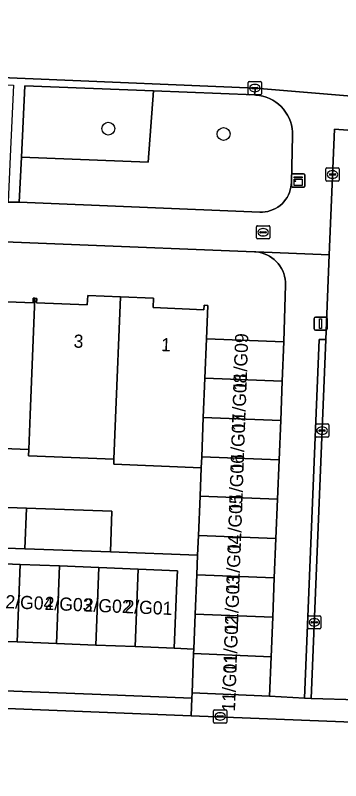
# Model space of a CAD drawing. Extents: x 161354 to 162026, y 386504 to 387460.
# Drawn here: x 161826.1 to 161850.8, y 386584.3 to 386642.5 of the extents above; entities that cross this region are included whole.
import ezdxf

# ---------------------------------------------------------------- set-up
doc = ezdxf.new("R2010")
doc.units = 0
for name, color, linetype in [('IMGEO_Boom', 7, 'Continuous'), ('IMGEO_Brandkraan', 7, 'Continuous'), ('IMGEO_Erf', 7, 'Continuous'), ('IMGEO_Groenvoorziening', 7, 'Continuous'), ('IMGEO_Kast', 7, 'Continuous'), ('IMGEO_Kolk', 7, 'Continuous'), ('IMGEO_Lichtmast', 7, 'Continuous'), ('IMGEO_Pand', 7, 'Continuous'), ('IMGEO_Pand_nummerreeks', 7, 'Continuous'), ('IMGEO_Rijbaan_lokaal_open', 7, 'Continuous'), ('IMGEO_Voetpad_open', 7, 'Continuous')]:
    doc.layers.add(name, color=color, linetype=linetype)

msp = doc.modelspace()

# ---------------------------------------------------------------- linework, layer by layer
at = {"layer": 'IMGEO_Boom'}
for centre in [(161833.16, 386633.856), (161841.919, 386633.449)]:
    msp.add_circle(centre, 0.489, dxfattribs=at)
at = {"layer": 'IMGEO_Brandkraan'}
for p, q in [((161844.425, 386625.546), (161844.425, 386626.398)), ((161844.5, 386626.472), (161845.352, 386626.472)), ((161844.913, 386626.252), (161844.938, 386626.252)), ((161845.426, 386626.398), (161845.426, 386625.546)), ((161844.684, 386625.966), (161844.684, 386625.978)), ((161845.122, 386625.929), (161844.724, 386625.929)), ((161844.727, 386626.015), (161845.125, 386626.015)), ((161844.936, 386625.692), (161844.911, 386625.692)), ((161845.168, 386625.978), (161845.168, 386625.966)), ((161845.352, 386625.472), (161844.5, 386625.472))]:
    msp.add_line(p, q, dxfattribs=at)
for points in [[(161844.425, 386625.546), (161844.425, 386626.398)], [(161844.5, 386626.472), (161845.352, 386626.472)], [(161845.426, 386626.398), (161845.426, 386625.546)], [(161845.352, 386625.472), (161844.5, 386625.472)]]:
    msp.add_lwpolyline(points, dxfattribs=at)
for centre, radius, start, end in [((161844.502, 386626.396), 0.0765, 91.55205, 178.44795), ((161844.502, 386626.396), 0.0765, 91.55205, 178.44795), ((161845.35, 386626.396), 0.0765, 1.55205, 88.44795), ((161845.35, 386626.396), 0.0765, 1.55205, 88.44795), ((161844.724, 386625.975), 0.0403, 85.87752, 175.75265), ((161844.721, 386625.965), 0.0366, 178.93798, 274.71019), ((161845.125, 386625.972), 0.043, 264.86636, 352.45326), ((161845.129, 386625.977), 0.0386, 1.73085, 96.63898), ((161844.502, 386625.548), 0.0765, 181.55205, 268.44795), ((161844.502, 386625.548), 0.0765, 181.55205, 268.44795), ((161845.35, 386625.548), 0.0765, 271.55205, 358.44795), ((161845.35, 386625.548), 0.0765, 271.55205, 358.44795)]:
    msp.add_arc(centre, radius, start, end, dxfattribs=at)
for centre, major_axis, ratio, start_param, end_param in [((161844.912, 386625.972), (-0.387, 0.002), 0.722429, 4.712389, 7.853982), ((161844.937, 386625.972), (-0.39, 0.002), 0.717154, 1.570796, 4.712389)]:
    msp.add_ellipse(centre, major_axis=major_axis, ratio=ratio, start_param=start_param, end_param=end_param, dxfattribs=at)
at = {"layer": 'IMGEO_Erf'}
for points in [[(161823.569, 386620.764), (161827.448, 386620.606), (161827.463, 386620.953), (161827.58, 386620.948), (161827.722, 386620.943), (161827.708, 386620.612), (161831.565, 386620.454), (161831.593, 386621.162), (161834.089, 386621.06), (161836.607, 386620.957), (161836.578, 386620.242), (161840.422, 386620.085), (161840.436, 386620.424), (161840.728, 386620.412), (161840.625, 386617.869), (161846.504, 386617.629), (161846.618, 386621.973), (161846.615, 386622.191), (161846.592, 386622.407), (161846.55, 386622.621), (161846.49, 386622.83), (161846.41, 386623.033), (161846.313, 386623.228), (161846.199, 386623.414), (161846.069, 386623.589), (161845.924, 386623.751), (161845.765, 386623.9), (161845.593, 386624.034), (161845.41, 386624.152), (161845.217, 386624.253), (161845.016, 386624.336), (161844.808, 386624.401), (161844.595, 386624.448), (161844.379, 386624.475), (161844.281, 386624.481), (161788.628, 386626.712)], [(161820.441, 386605.219), (161826.937, 386604.986), (161833.433, 386604.753), (161833.323, 386601.664), (161839.95, 386601.407), (161840.011, 386602.907), (161840.133, 386605.899), (161840.221, 386608.062), (161833.575, 386608.324), (161833.591, 386608.71), (161827.097, 386608.966), (161827.116, 386609.441), (161820.62, 386609.697)]]:
    msp.add_lwpolyline(points, dxfattribs=at)
at = {"layer": 'IMGEO_Groenvoorziening'}
for points in [[(161847.07, 386629.749), (161847.158, 386633.342), (161847.153, 386633.61), (161847.123, 386633.877), (161847.07, 386634.141), (161846.994, 386634.398), (161846.894, 386634.648), (161846.773, 386634.887), (161846.632, 386635.115), (161846.47, 386635.33), (161846.29, 386635.529), (161846.092, 386635.711), (161845.879, 386635.875), (161845.653, 386636.019), (161845.414, 386636.142), (161845.166, 386636.244), (161844.909, 386636.322), (161844.646, 386636.378), (161844.38, 386636.41), (161844.277, 386636.416), (161836.607, 386636.724), (161836.2, 386631.297), (161826.552, 386631.695), (161826.381, 386628.26), (161844.677, 386627.505), (161844.883, 386627.506), (161845.088, 386627.526), (161845.29, 386627.563), (161845.489, 386627.619), (161845.681, 386627.692), (161845.866, 386627.782), (161846.043, 386627.888), (161846.209, 386628.01), (161846.364, 386628.145), (161846.505, 386628.295), (161846.633, 386628.456), (161846.747, 386628.628), (161846.844, 386628.809), (161846.925, 386628.999), (161846.988, 386629.195), (161847.034, 386629.395), (161847.061, 386629.599)], [(161826.552, 386631.695), (161836.2, 386631.297), (161836.607, 386636.724), (161826.823, 386637.118)]]:
    msp.add_lwpolyline(points, close=True, dxfattribs=at)
at = {"layer": 'IMGEO_Kast'}
for p, q in [((161847.089, 386629.481), (161847.089, 386630.322)), ((161847.089, 386630.322), (161847.089, 386629.481)), ((161847.164, 386630.406), (161848.005, 386630.406)), ((161848.005, 386630.406), (161847.164, 386630.406)), ((161848.089, 386630.331), (161848.089, 386629.49)), ((161848.089, 386629.49), (161848.089, 386630.331)), ((161848.014, 386629.406), (161847.173, 386629.406)), ((161847.173, 386629.406), (161848.014, 386629.406))]:
    msp.add_line(p, q, dxfattribs=at)
for points in [[(161847.284, 386630.196), (161847.884, 386630.196), (161847.884, 386630.111), (161847.284, 386630.111), (161847.284, 386630.196)], [(161847.284, 386630.021), (161847.884, 386630.021), (161847.884, 386629.532), (161847.284, 386629.532), (161847.284, 386630.021)]]:
    msp.add_lwpolyline(points, dxfattribs=at)
msp.add_circle((161847.368, 386629.87), 0.0377, dxfattribs=at)
for centre, start, end in [((161847.167, 386630.328), 92.4484, 184.28452), ((161847.167, 386630.328), 92.4484, 184.28452), ((161848.011, 386630.328), 2.4484, 94.28452), ((161848.011, 386630.328), 2.4484, 94.28452), ((161847.167, 386629.484), 182.4484, 274.28452), ((161847.167, 386629.484), 182.4484, 274.28452), ((161848.011, 386629.484), 272.4484, 4.28452), ((161848.011, 386629.484), 272.4484, 4.28452)]:
    msp.add_arc(centre, 0.0779, start, end, dxfattribs=at)
at = {"layer": 'IMGEO_Kolk'}
for p, q in [((161843.795, 386636.513), (161843.795, 386637.365)), ((161843.87, 386637.439), (161844.722, 386637.439)), ((161844.796, 386637.365), (161844.796, 386636.513)), ((161844.054, 386636.933), (161844.054, 386636.945)), ((161844.492, 386636.896), (161844.094, 386636.896)), ((161844.097, 386636.982), (161844.495, 386636.982)), ((161844.283, 386637.219), (161844.308, 386637.219)), ((161844.538, 386636.945), (161844.538, 386636.933)), ((161844.722, 386636.439), (161843.87, 386636.439)), ((161844.306, 386636.659), (161844.281, 386636.659)), ((161849.772, 386630.865), (161850.624, 386630.865)), ((161849.697, 386629.939), (161849.697, 386630.791)), ((161849.956, 386630.359), (161849.956, 386630.371)), ((161850.394, 386630.322), (161849.996, 386630.322)), ((161849.999, 386630.408), (161850.397, 386630.408)), ((161850.185, 386630.645), (161850.21, 386630.645)), ((161850.44, 386630.371), (161850.44, 386630.359)), ((161850.698, 386630.791), (161850.698, 386629.939)), ((161850.624, 386629.865), (161849.772, 386629.865)), ((161850.208, 386630.085), (161850.183, 386630.085)), ((161848.905, 386610.463), (161848.905, 386611.315)), ((161848.98, 386611.389), (161849.832, 386611.389)), ((161849.393, 386611.169), (161849.418, 386611.169)), ((161849.906, 386611.315), (161849.906, 386610.463)), ((161849.164, 386610.883), (161849.164, 386610.895)), ((161849.602, 386610.846), (161849.204, 386610.846)), ((161849.207, 386610.932), (161849.605, 386610.932)), ((161849.416, 386610.609), (161849.391, 386610.609)), ((161849.648, 386610.895), (161849.648, 386610.883)), ((161849.832, 386610.389), (161848.98, 386610.389)), ((161848.312, 386595.874), (161848.312, 386596.726)), ((161848.387, 386596.8), (161849.239, 386596.8)), ((161848.8, 386596.58), (161848.825, 386596.58)), ((161849.313, 386596.726), (161849.313, 386595.874)), ((161848.571, 386596.294), (161848.571, 386596.306)), ((161849.009, 386596.257), (161848.611, 386596.257)), ((161848.614, 386596.343), (161849.012, 386596.343)), ((161848.823, 386596.02), (161848.798, 386596.02)), ((161849.055, 386596.306), (161849.055, 386596.294)), ((161849.239, 386595.8), (161848.387, 386595.8)), ((161841.156, 386588.717), (161841.156, 386589.569)), ((161841.231, 386589.643), (161842.083, 386589.643)), ((161842.157, 386589.569), (161842.157, 386588.717)), ((161841.415, 386589.137), (161841.415, 386589.149)), ((161841.853, 386589.1), (161841.455, 386589.1)), ((161841.458, 386589.186), (161841.856, 386589.186)), ((161841.644, 386589.423), (161841.669, 386589.423)), ((161841.899, 386589.149), (161841.899, 386589.137)), ((161842.083, 386588.643), (161841.231, 386588.643)), ((161841.667, 386588.863), (161841.642, 386588.863))]:
    msp.add_line(p, q, dxfattribs=at)
for points in [[(161843.795, 386636.513), (161843.795, 386637.365)], [(161843.87, 386637.439), (161844.722, 386637.439)], [(161844.796, 386637.365), (161844.796, 386636.513)], [(161844.722, 386636.439), (161843.87, 386636.439)], [(161849.772, 386630.865), (161850.624, 386630.865)], [(161849.697, 386629.939), (161849.697, 386630.791)], [(161850.698, 386630.791), (161850.698, 386629.939)], [(161850.624, 386629.865), (161849.772, 386629.865)], [(161848.905, 386610.463), (161848.905, 386611.315)], [(161848.98, 386611.389), (161849.832, 386611.389)], [(161849.906, 386611.315), (161849.906, 386610.463)], [(161849.832, 386610.389), (161848.98, 386610.389)], [(161848.312, 386595.874), (161848.312, 386596.726)], [(161848.387, 386596.8), (161849.239, 386596.8)], [(161849.313, 386596.726), (161849.313, 386595.874)], [(161849.239, 386595.8), (161848.387, 386595.8)], [(161841.156, 386588.717), (161841.156, 386589.569)], [(161841.231, 386589.643), (161842.083, 386589.643)], [(161842.157, 386589.569), (161842.157, 386588.717)], [(161842.083, 386588.643), (161841.231, 386588.643)]]:
    msp.add_lwpolyline(points, dxfattribs=at)
for centre, radius, start, end in [((161843.872, 386637.363), 0.0765, 91.55205, 178.44795), ((161843.872, 386637.363), 0.0765, 91.55205, 178.44795), ((161844.72, 386637.363), 0.0765, 1.55205, 88.44795), ((161844.72, 386637.363), 0.0765, 1.55205, 88.44795), ((161844.094, 386636.942), 0.0403, 85.87752, 175.75265), ((161844.091, 386636.932), 0.0366, 178.93798, 274.71019), ((161844.495, 386636.939), 0.043, 264.86636, 352.45326), ((161844.499, 386636.944), 0.0386, 1.73085, 96.63898), ((161843.872, 386636.515), 0.0765, 181.55205, 268.44795), ((161843.872, 386636.515), 0.0765, 181.55205, 268.44795), ((161844.72, 386636.515), 0.0765, 271.55205, 358.44795), ((161844.72, 386636.515), 0.0765, 271.55205, 358.44795), ((161849.774, 386630.789), 0.0765, 91.55205, 178.44795), ((161849.774, 386630.789), 0.0765, 91.55205, 178.44795), ((161850.622, 386630.789), 0.0765, 1.55205, 88.44795), ((161850.622, 386630.789), 0.0765, 1.55205, 88.44795), ((161849.996, 386630.368), 0.0403, 85.87752, 175.75265), ((161849.993, 386630.358), 0.0366, 178.93798, 274.71019), ((161850.397, 386630.365), 0.043, 264.86636, 352.45326), ((161850.401, 386630.37), 0.0386, 1.73085, 96.63898), ((161849.774, 386629.941), 0.0765, 181.55205, 268.44795), ((161849.774, 386629.941), 0.0765, 181.55205, 268.44795), ((161850.622, 386629.941), 0.0765, 271.55205, 358.44795), ((161850.622, 386629.941), 0.0765, 271.55205, 358.44795), ((161848.982, 386611.313), 0.0765, 91.55205, 178.44795), ((161848.982, 386611.313), 0.0765, 91.55205, 178.44795), ((161849.83, 386611.313), 0.0765, 1.55205, 88.44795), ((161849.83, 386611.313), 0.0765, 1.55205, 88.44795), ((161848.982, 386610.465), 0.0765, 181.55205, 268.44795), ((161848.982, 386610.465), 0.0765, 181.55205, 268.44795), ((161849.204, 386610.892), 0.0403, 85.87752, 175.75265), ((161849.201, 386610.882), 0.0366, 178.93798, 274.71019), ((161849.605, 386610.889), 0.043, 264.86636, 352.45326), ((161849.609, 386610.894), 0.0386, 1.73085, 96.63898), ((161849.83, 386610.465), 0.0765, 271.55205, 358.44795), ((161849.83, 386610.465), 0.0765, 271.55205, 358.44795), ((161848.389, 386596.724), 0.0765, 91.55205, 178.44795), ((161848.389, 386596.724), 0.0765, 91.55205, 178.44795), ((161849.237, 386596.724), 0.0765, 1.55205, 88.44795), ((161849.237, 386596.724), 0.0765, 1.55205, 88.44795), ((161848.611, 386596.303), 0.0403, 85.87752, 175.75265), ((161848.608, 386596.293), 0.0366, 178.93798, 274.71019), ((161849.012, 386596.3), 0.043, 264.86636, 352.45326), ((161849.016, 386596.305), 0.0386, 1.73085, 96.63898), ((161848.389, 386595.876), 0.0765, 181.55205, 268.44795), ((161848.389, 386595.876), 0.0765, 181.55205, 268.44795), ((161849.237, 386595.876), 0.0765, 271.55205, 358.44795), ((161849.237, 386595.876), 0.0765, 271.55205, 358.44795), ((161841.233, 386589.567), 0.0765, 91.55205, 178.44795), ((161841.233, 386589.567), 0.0765, 91.55205, 178.44795), ((161842.081, 386589.567), 0.0765, 1.55205, 88.44795), ((161842.081, 386589.567), 0.0765, 1.55205, 88.44795), ((161841.455, 386589.146), 0.0403, 85.87752, 175.75265), ((161841.452, 386589.136), 0.0366, 178.93798, 274.71019), ((161841.856, 386589.143), 0.043, 264.86636, 352.45326), ((161841.86, 386589.148), 0.0386, 1.73085, 96.63898), ((161841.233, 386588.719), 0.0765, 181.55205, 268.44795), ((161841.233, 386588.719), 0.0765, 181.55205, 268.44795), ((161842.081, 386588.719), 0.0765, 271.55205, 358.44795), ((161842.081, 386588.719), 0.0765, 271.55205, 358.44795)]:
    msp.add_arc(centre, radius, start, end, dxfattribs=at)
for centre, major_axis, ratio, start_param, end_param in [((161844.282, 386636.939), (-0.387, 0.002), 0.722429, 4.712389, 7.853982), ((161844.307, 386636.939), (-0.39, 0.002), 0.717154, 1.570796, 4.712389), ((161850.184, 386630.365), (-0.387, 0.002), 0.722429, 4.712389, 7.853982), ((161850.209, 386630.365), (-0.39, 0.002), 0.717154, 1.570796, 4.712389), ((161849.392, 386610.889), (-0.387, 0.002), 0.722429, 4.712389, 7.853982), ((161849.417, 386610.889), (-0.39, 0.002), 0.717154, 1.570796, 4.712389), ((161848.799, 386596.3), (-0.387, 0.002), 0.722429, 4.712389, 7.853982), ((161848.824, 386596.3), (-0.39, 0.002), 0.717154, 1.570796, 4.712389), ((161841.643, 386589.143), (-0.387, 0.002), 0.722429, 4.712389, 7.853982), ((161841.668, 386589.143), (-0.39, 0.002), 0.717154, 1.570796, 4.712389)]:
    msp.add_ellipse(centre, major_axis=major_axis, ratio=ratio, start_param=start_param, end_param=end_param, dxfattribs=at)
at = {"layer": 'IMGEO_Lichtmast'}
for p, q in [((161848.798, 386618.617), (161848.798, 386619.417)), ((161848.798, 386619.417), (161848.798, 386618.617)), ((161848.898, 386619.517), (161849.688, 386619.517)), ((161849.688, 386619.517), (161848.898, 386619.517)), ((161849.788, 386619.417), (161849.788, 386618.617)), ((161849.788, 386618.617), (161849.788, 386619.417)), ((161849.688, 386618.517), (161848.898, 386618.517)), ((161848.898, 386618.517), (161849.688, 386618.517))]:
    msp.add_line(p, q, dxfattribs=at)
msp.add_lwpolyline([(161849.218, 386619.392), (161849.368, 386619.392), (161849.368, 386618.642), (161849.218, 386618.642), (161849.218, 386619.392)], dxfattribs=at)
for centre, start, end in [((161848.898, 386619.417), 90, 180), ((161848.898, 386619.417), 90, 180), ((161849.688, 386619.417), 0, 90), ((161849.688, 386619.417), 360, 90), ((161848.898, 386618.617), 180, 270), ((161848.898, 386618.617), 180, 270), ((161849.688, 386618.617), 270, 0), ((161849.688, 386618.617), 270, 0)]:
    msp.add_arc(centre, 0.1, start, end, dxfattribs=at)
at = {"layer": 'IMGEO_Pand'}
for points in [[(161827.58, 386620.948), (161827.463, 386620.953), (161827.448, 386620.606), (161823.569, 386620.764), (161823.598, 386621.479), (161821.099, 386621.581), (161820.62, 386609.697), (161827.116, 386609.441), (161827.222, 386612.077)], [(161834.089, 386621.06), (161831.593, 386621.162), (161831.565, 386620.454), (161827.708, 386620.612), (161827.722, 386620.943), (161827.58, 386620.948), (161827.222, 386612.077), (161827.116, 386609.441), (161827.097, 386608.966), (161833.591, 386608.71), (161833.716, 386611.821)], [(161840.502, 386614.876), (161840.625, 386617.869), (161840.728, 386620.412), (161840.436, 386620.424), (161840.422, 386620.085), (161836.578, 386620.242), (161836.607, 386620.957), (161834.089, 386621.06), (161833.716, 386611.821), (161833.591, 386608.71), (161833.575, 386608.324), (161840.221, 386608.062), (161840.255, 386608.892), (161840.378, 386611.884)], [(161846.504, 386617.629), (161840.625, 386617.869), (161840.502, 386614.876), (161846.382, 386614.637)], [(161846.26, 386611.644), (161846.382, 386614.637), (161840.502, 386614.876), (161840.378, 386611.884)], [(161846.138, 386608.652), (161846.26, 386611.644), (161840.378, 386611.884), (161840.255, 386608.892)], [(161846.016, 386605.659), (161846.138, 386608.652), (161840.255, 386608.892), (161840.221, 386608.062), (161840.133, 386605.899)], [(161840.133, 386605.899), (161840.011, 386602.907), (161845.894, 386602.667), (161846.016, 386605.659)], [(161820.316, 386602.131), (161826.812, 386601.898), (161826.937, 386604.986), (161820.441, 386605.219)], [(161826.812, 386601.898), (161833.323, 386601.664), (161833.433, 386604.753), (161826.937, 386604.986)], [(161845.894, 386602.667), (161840.011, 386602.907), (161839.95, 386601.407), (161839.889, 386599.914), (161845.772, 386599.674)], [(161826.237, 386594.811), (161826.473, 386600.709), (161823.488, 386600.828), (161823.252, 386594.93)], [(161829.222, 386594.691), (161829.458, 386600.589), (161826.473, 386600.709), (161826.237, 386594.811)], [(161832.206, 386594.572), (161832.442, 386600.47), (161829.458, 386600.589), (161829.222, 386594.691)], [(161835.191, 386594.452), (161835.427, 386600.35), (161832.442, 386600.47), (161832.206, 386594.572)], [(161838.176, 386594.333), (161838.376, 386599.33), (161838.412, 386600.231), (161835.427, 386600.35), (161835.191, 386594.452)], [(161845.65, 386596.682), (161845.772, 386599.674), (161839.889, 386599.914), (161839.768, 386596.922)], [(161839.659, 386594.263), (161839.646, 386593.929), (161845.528, 386593.689), (161845.65, 386596.682), (161839.768, 386596.922)], [(161839.646, 386593.929), (161839.524, 386590.937), (161845.406, 386590.697), (161845.528, 386593.689)]]:
    msp.add_lwpolyline(points, close=True, dxfattribs=at)
at = {"layer": 'IMGEO_Rijbaan_lokaal_open'}
for points in [[(161776.22, 386646.498), (161764.753, 386646.956), (161764.44, 386640.258), (161787.515, 386639.299), (161810.525, 386638.343), (161844.343, 386636.937), (161852.25, 386636.278), (161856.015, 386635.964), (161857.425, 386635.847), (161857.6, 386640.408), (161857.708, 386643.236)], [(161863.315, 386588.245), (161839.452, 386589.192), (161800.653, 386590.732)]]:
    msp.add_lwpolyline(points, dxfattribs=at)
msp.add_lwpolyline([(161857.291, 386633.277), (161855.917, 386633.383), (161852.034, 386633.684), (161850.34, 386633.815), (161849.951, 386624.25), (161849.689, 386617.807), (161848.578, 386590.505), (161855.606, 386590.298), (161855.773, 386594.555)], close=True, dxfattribs=at)
at = {"layer": 'IMGEO_Voetpad_open'}
for points in [[(161826.823, 386637.118), (161836.607, 386636.724), (161844.277, 386636.416), (161844.343, 386636.937), (161810.525, 386638.343), (161810.5, 386637.753), (161810.229, 386632.353), (161810.057, 386628.926), (161811.057, 386628.903), (161811.218, 386632.328), (161811.47, 386637.71), (161825.953, 386637.15), (161825.714, 386631.73), (161825.561, 386628.263), (161826.381, 386628.26), (161826.552, 386631.695)], [(161849.19, 386617.825), (161849.689, 386617.807), (161849.951, 386624.25), (161844.379, 386624.475), (161844.595, 386624.448), (161844.808, 386624.401), (161845.016, 386624.336), (161845.217, 386624.253), (161845.41, 386624.152), (161845.593, 386624.034), (161845.765, 386623.9), (161845.924, 386623.751), (161846.069, 386623.589), (161846.199, 386623.414), (161846.313, 386623.228), (161846.41, 386623.033), (161846.49, 386622.83), (161846.55, 386622.621), (161846.592, 386622.407), (161846.615, 386622.191), (161846.618, 386621.973), (161846.504, 386617.629), (161846.382, 386614.637), (161846.26, 386611.644), (161846.138, 386608.652), (161846.016, 386605.659), (161845.894, 386602.667), (161845.772, 386599.674), (161845.65, 386596.682), (161845.528, 386593.689), (161845.406, 386590.697), (161848.079, 386590.523)], [(161848.578, 386590.505), (161849.689, 386617.807), (161849.19, 386617.825), (161848.079, 386590.523)]]:
    msp.add_lwpolyline(points, close=True, dxfattribs=at)
for points in [[(161852.25, 386636.278), (161844.343, 386636.937), (161844.277, 386636.416), (161844.38, 386636.41), (161844.646, 386636.378), (161844.909, 386636.322), (161845.166, 386636.244), (161845.414, 386636.142), (161845.653, 386636.019), (161845.879, 386635.875), (161846.092, 386635.711), (161846.29, 386635.529), (161846.47, 386635.33), (161846.632, 386635.115), (161846.773, 386634.887), (161846.894, 386634.648), (161846.994, 386634.398), (161847.07, 386634.141), (161847.123, 386633.877), (161847.153, 386633.61), (161847.158, 386633.342), (161847.07, 386629.749), (161847.061, 386629.599), (161847.034, 386629.395), (161846.988, 386629.195), (161846.925, 386628.999), (161846.844, 386628.809), (161846.747, 386628.628), (161846.633, 386628.456), (161846.505, 386628.295), (161846.364, 386628.145), (161846.209, 386628.01), (161846.043, 386627.888), (161845.866, 386627.782), (161845.681, 386627.692), (161845.489, 386627.619), (161845.29, 386627.563), (161845.088, 386627.526), (161844.883, 386627.506), (161844.677, 386627.505), (161826.381, 386628.26), (161825.561, 386628.263)], [(161712.947, 386628.672), (161756.649, 386626.892), (161757.933, 386626.84), (161786.714, 386625.667), (161788.581, 386625.591), (161788.628, 386626.712), (161844.281, 386624.481), (161844.379, 386624.475), (161849.951, 386624.25), (161850.34, 386633.815)], [(161850.34, 386633.815), (161852.034, 386633.684)], [(161823.488, 386600.828), (161826.473, 386600.709), (161829.458, 386600.589), (161832.442, 386600.47), (161835.427, 386600.35), (161838.412, 386600.231), (161838.376, 386599.33), (161838.176, 386594.333), (161839.659, 386594.263), (161839.768, 386596.922), (161839.889, 386599.914), (161839.95, 386601.407), (161833.323, 386601.664), (161826.812, 386601.898), (161820.316, 386602.131)], [(161787.023, 386592.551), (161832.603, 386590.817), (161839.506, 386590.531), (161839.524, 386590.937), (161839.646, 386593.929), (161839.659, 386594.263), (161838.176, 386594.333), (161835.191, 386594.452), (161832.206, 386594.572), (161829.222, 386594.691), (161826.237, 386594.811), (161823.252, 386594.93)], [(161832.603, 386590.817), (161787.023, 386592.551), (161786.504, 386578.326), (161787.886, 386578.271), (161787.978, 386578.97)], [(161800.653, 386590.732), (161839.452, 386589.192), (161839.506, 386590.531), (161832.603, 386590.817)], [(161855.606, 386590.298), (161848.578, 386590.505), (161848.079, 386590.523), (161845.406, 386590.697), (161839.524, 386590.937), (161839.506, 386590.531), (161839.452, 386589.192), (161863.315, 386588.245)]]:
    msp.add_lwpolyline(points, dxfattribs=at)

# ---------------------------------------------------------------- texts
at = {"layer": 'IMGEO_Pand_nummerreeks'}
for s, rotation, p in [('3', 357.68525, (161830.505, 386617.203)), ('11/G09', 87.97011, (161843.649, 386613.885)), ('1', 357.68525, (161837.154, 386616.935)), ('11/G08', 87.97011, (161843.541, 386610.828)), ('11/G07', 87.97011, (161843.432, 386607.762)), ('11/G06', 87.97011, (161843.324, 386604.699)), ('11/G05', 87.97011, (161843.215, 386601.636)), ('11/G04', 87.97194, (161843.106, 386598.574)), ('11/G03', 87.97011, (161842.998, 386595.51)), ('2/G04', 357.64348, (161825.326, 386597.379)), ('2/G03', 357.64348, (161828.304, 386597.256)), ('2/G02', 357.64348, (161831.275, 386597.134)), ('2/G01', 357.64348, (161834.37, 386597.007)), ('11/G02', 87.97011, (161842.889, 386592.441)), ('11/G01', 87.97011, (161842.785, 386589.495))]:
    msp.add_text(s, height=1, rotation=rotation, dxfattribs=at).set_placement(p)

doc.saveas('drawing.dxf')
